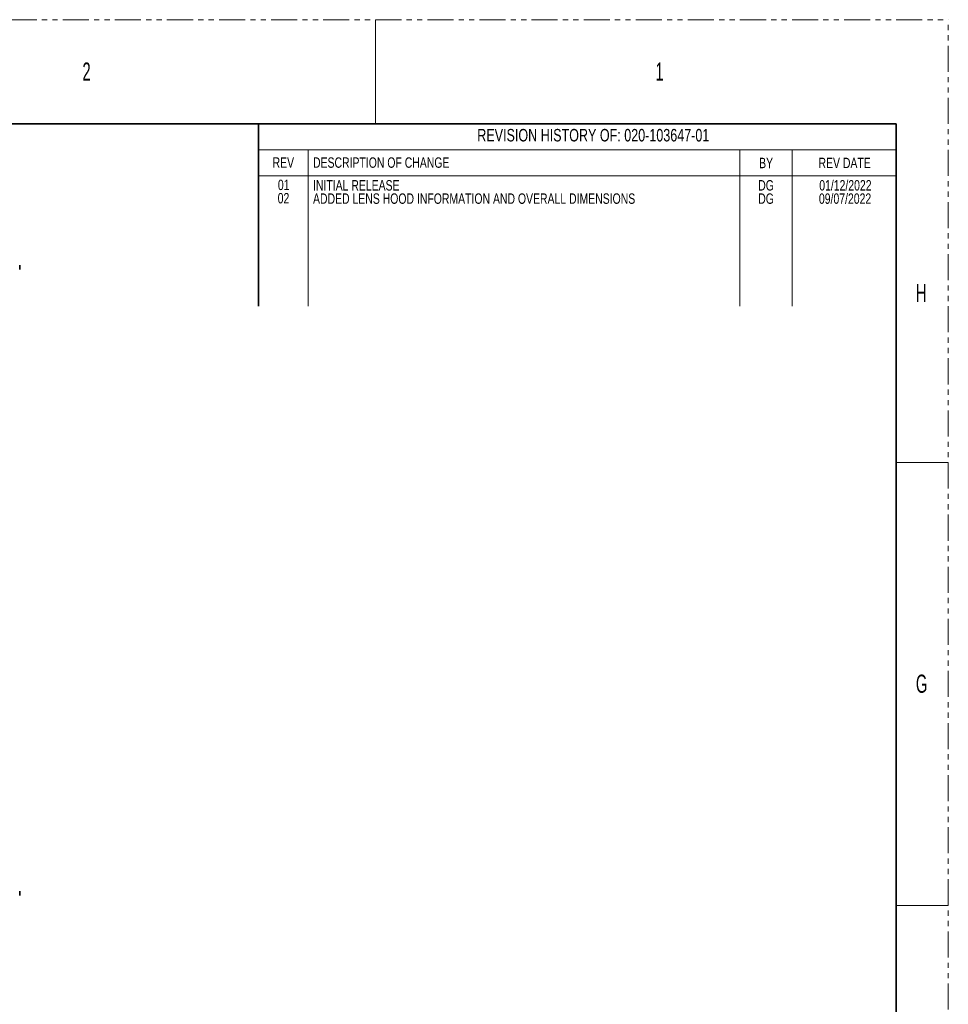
# Model space of a CAD drawing. Header units: millimetres. Extents: x 0 to 1118, y 0 to 864.
# Tile 339 of 339: x 891 to 1118, y 624 to 864. Entities that reach past the tile are written whole.
import ezdxf

# ---------------------------------------------------------------- set-up
doc = ezdxf.new("R2010")
doc.units = ezdxf.units.MM
doc.linetypes.add('PHANTOM', pattern=[12.7, 6.35, -1.27, 1.27, -1.27, 1.27, -1.27])
doc.styles.add('SLDTEXTSTYLE1', font='TXT', dxfattribs={"width": 0.6})
doc.styles.add('SLDTEXTSTYLE2', font='TXT', dxfattribs={"width": 0.75})

# ---------------------------------------------------------------- blocks, each defined once
blk = doc.blocks.new('SW_NOTE_0_7')
at = {"color": 0, "linetype": 'Continuous', "lineweight": 0, "char_height": 2.54, "attachment_point": 2, "style": 'SLDTEXTSTYLE2'}
for s, insert in [('01', (1.91, 3.27)), ('02', (1.86, 0.03))]:
    blk.add_mtext(s, dxfattribs=dict(at, insert=insert))
blk = doc.blocks.new('SW_NOTE_0_8')
at = {"color": 0, "linetype": 'Continuous', "lineweight": 0, "char_height": 2.54, "attachment_point": 1, "style": 'SLDTEXTSTYLE2'}
for s, insert in [('INITIAL RELEASE', (0, 3.27)), ('ADDED LENS HOOD INFORMATION AND OVERALL DIMENSIONS', (0, 0.03))]:
    blk.add_mtext(s, dxfattribs=dict(at, insert=insert))
blk = doc.blocks.new('SW_NOTE_0_9')
at = {"color": 0, "linetype": 'Continuous', "lineweight": 0, "char_height": 2.54, "attachment_point": 2, "style": 'SLDTEXTSTYLE2'}
for insert in [(2.54, 3.27), (2.54, 0.03)]:
    blk.add_mtext('DG', dxfattribs=dict(at, insert=insert))
blk = doc.blocks.new('SW_NOTE_0_10')
at = {"color": 0, "linetype": 'Continuous', "lineweight": 0, "char_height": 2.54, "attachment_point": 2, "style": 'SLDTEXTSTYLE2'}
for s, insert in [('01/12/2022', (9.13, 3.27)), ('09/07/2022', (9.05, 0.03))]:
    blk.add_mtext(s, dxfattribs=dict(at, insert=insert))

msp = doc.modelspace()

# ---------------------------------------------------------------- linework, layer by layer
at = {"color": 7, "linetype": 'PHANTOM', "lineweight": 18}
for p in [(0, 863.6), (1117.6, 0)]:
    msp.add_line(p, (1117.6, 863.6), dxfattribs=at)
at = {"color": 7, "linetype": 'Continuous', "lineweight": 18}
for p, q in [((977.9, 863.6), (977.9, 838.2)), ((1104.9, 838.2), (949.44, 838.2)), ((1104.9, 838.2), (1104.9, 793.75)), ((949.44, 831.85), (949.44, 793.75)), ((1104.9, 831.85), (949.44, 831.85)), ((961.51, 831.85), (961.51, 793.75)), ((1066.8, 831.85), (1066.8, 793.75)), ((1079.5, 831.85), (1079.5, 793.75)), ((1104.9, 825.5), (949.44, 825.5)), ((1104.9, 755.65), (1117.6, 755.65)), ((1104.9, 647.7), (1117.6, 647.7))]:
    msp.add_line(p, q, dxfattribs=at)
at = {"color": 7, "linetype": 'Continuous', "lineweight": 35}
for p, q in [((12.7, 838.2), (1104.9, 838.2)), ((949.44, 838.2), (949.44, 793.75)), ((1104.9, 838.2), (1104.9, 25.4)), ((891.1837, 802.8451), (891.1837, 803.7339)), ((891.1837, 802.6784), (891.1837, 802.8451)), ((891.1837, 650.7552), (891.1837, 651.1889)), ((891.1837, 650.1334), (891.1837, 650.7552))]:
    msp.add_line(p, q, dxfattribs=at)

# ---------------------------------------------------------------- block references
at = {"color": 7, "linetype": 'Continuous', "lineweight": 0}
for name, p in [('SW_NOTE_0_7', (953.6429, 821.3291)), ('SW_NOTE_0_8', (962.7038, 821.2249)), ('SW_NOTE_0_9', (1070.6207, 821.2249)), ('SW_NOTE_0_10', (1083.3769, 821.2249))]:
    msp.add_blockref(name, p, dxfattribs=at)

# ---------------------------------------------------------------- texts
for s, insert, char_height, attachment_point, style in [('2', (906.4942, 853.1727), 4.445, 1, 'SLDTEXTSTYLE1'), ('1', (1046.1943, 853.1727), 4.445, 1, 'SLDTEXTSTYLE1'), ('REVISION HISTORY OF: 020-103647-01', (1031.0374, 836.9672), 3.048, 2, 'SLDTEXTSTYLE2'), ('REV', (955.4625, 830.0408), 2.54, 2, 'SLDTEXTSTYLE2'), ('DESCRIPTION OF CHANGE', (962.7038, 830.0408), 2.54, 1, 'SLDTEXTSTYLE2'), ('BY', (1073.1728, 829.9446), 2.54, 2, 'SLDTEXTSTYLE2'), ('REV DATE', (1092.3203, 829.9542), 2.54, 2, 'SLDTEXTSTYLE2'), ('H', (1109.6943, 799.1977), 4.445, 1, 'SLDTEXTSTYLE1'), ('G', (1109.6943, 703.9477), 4.445, 1, 'SLDTEXTSTYLE1')]:
    msp.add_mtext(s, dxfattribs=dict(at, insert=insert, char_height=char_height, attachment_point=attachment_point, style=style))

doc.saveas('drawing.dxf')
